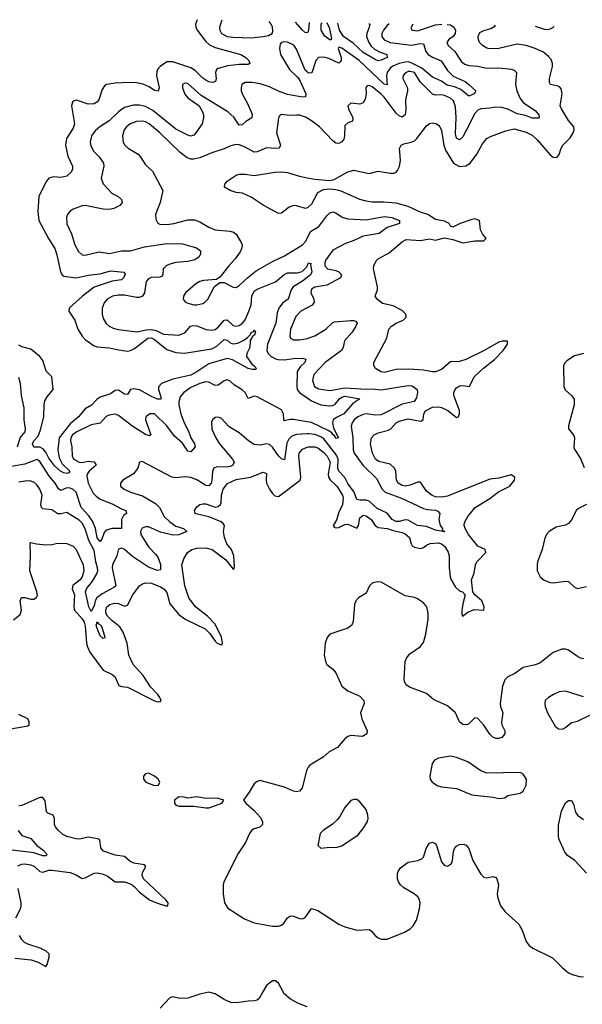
# Model space of a CAD drawing. Header units: inches. Extents: x 1694797 to 1849917, y 907313 to 1017959.
# Tile 811 of 834: x 1828097 to 1831822, y 1009918 to 1016440. Entities that reach past the tile are written whole.
import ezdxf

# ---------------------------------------------------------------- set-up
doc = ezdxf.new("R2010")
doc.units = ezdxf.units.IN
doc.header["$MEASUREMENT"] = 0
for name, color, linetype in [('B8020', 7, 'Continuous'), ('B8021', 7, 'Continuous'), ('B8031', 7, 'Continuous')]:
    doc.layers.add(name, color=color, linetype=linetype)

msp = doc.modelspace()

# ---------------------------------------------------------------- linework, layer by layer
at = {"layer": 'B8020', "color": 5, "elevation": 620}
for points in [[(1829706.9, 1010000), (1829683.1, 1009956.9), (1829670, 1009945.1), (1829650, 1009940.5), (1829610, 1009939.7), (1829532.7, 1009927.3), (1829494, 1009930), (1829451.5, 1009950), (1829390, 1009988.5), (1829350, 1009998), (1829290, 1009985.1), (1829210, 1009958.2), (1829157.2, 1009957.2), (1829110, 1009966.6), (1829090, 1009961.2), (1829027.1, 1009892.9)], [(1830000, 1009900.5), (1829943.3, 1009923.3), (1829890, 1009953.3), (1829846.6, 1009990), (1829841.3, 1010000)]]:
    msp.add_lwpolyline(points, dxfattribs=at)
at = {"layer": 'B8021', "color": 5}
for points, elevation in [([(1829272.5, 1016440.4), (1829260.2, 1016410), (1829262.2, 1016390), (1829272.8, 1016370), (1829330, 1016296), (1829354.3, 1016274.3), (1829390, 1016255.7), (1829561.6, 1016210), (1829593.7, 1016190), (1829614, 1016170), (1829620.5, 1016150), (1829610, 1016143), (1829550, 1016143), (1829474.7, 1016134.7), (1829410, 1016117.6), (1829399.5, 1016110), (1829392.6, 1016090), (1829396.9, 1016050), (1829393.7, 1016030), (1829375.5, 1016024.5), (1829350, 1016029.2), (1829330, 1016038.9), (1829310, 1016053.2), (1829261.9, 1016101.9), (1829230, 1016120.7), (1829110, 1016160.8), (1829070, 1016160.3), (1829026.7, 1016130), (1829010.3, 1016110), (1829004.6, 1016095.4), (1829001.8, 1016070), (1829019.6, 1015990), (1829013.5, 1015966.5), (1828990, 1015972.3), (1828954.9, 1015994.9), (1828913.4, 1016013.4), (1828870, 1016022.3), (1828815.1, 1016024.9), (1828730, 1016019.8), (1828670.8, 1016010), (1828658.4, 1016001.6), (1828642.3, 1015977.7), (1828620.2, 1015910), (1828607, 1015893), (1828590, 1015882.8), (1828550, 1015880.7), (1828473, 1015907), (1828456.4, 1015903.6), (1828446.3, 1015893.7), (1828439.5, 1015870), (1828458.6, 1015750), (1828450, 1015722.9), (1828407, 1015653), (1828400.6, 1015610), (1828416.1, 1015536.1), (1828447.2, 1015470), (1828445.7, 1015450), (1828437, 1015430), (1828410, 1015403.5), (1828370, 1015395.1), (1828320.5, 1015399.5), (1828290, 1015389.6), (1828270, 1015364.5), (1828222.9, 1015270), (1828216.6, 1015170), (1828223.8, 1015110), (1828286.9, 1014990), (1828330, 1014923.7), (1828342.7, 1014882.7), (1828366.1, 1014770), (1828377.8, 1014750), (1828390, 1014742.2), (1828471, 1014731), (1828550, 1014748.7), (1828630, 1014757.2), (1828697, 1014777), (1828787, 1014767), (1828794.1, 1014754.1), (1828784.7, 1014730), (1828770, 1014717), (1828710, 1014708), (1828590, 1014668.4), (1828513.1, 1014610), (1828423.7, 1014530), (1828421.5, 1014510), (1828461.8, 1014450), (1828480.8, 1014390), (1828510, 1014343.2), (1828530, 1014321.6), (1828590, 1014280.7), (1828610, 1014273.8), (1828690, 1014266.9), (1828752.6, 1014252.6), (1828810, 1014245.7), (1828830, 1014249), (1828857.6, 1014262.4), (1828945.4, 1014330), (1828970, 1014333.8), (1828990, 1014322.4), (1829070, 1014255.3), (1829130, 1014236.2), (1829188.9, 1014231.1), (1829370, 1014261.2), (1829402, 1014278), (1829450, 1014322), (1829470, 1014317.7), (1829490, 1014300.6), (1829510, 1014293.6), (1829541.4, 1014298.6), (1829581.6, 1014318.4), (1829604.3, 1014335.7), (1829624.2, 1014355.8), (1829630, 1014368.5), (1829644.2, 1014375.8), (1829650, 1014385.5), (1829657.8, 1014370), (1829650.9, 1014350), (1829638.5, 1014341.5), (1829623.9, 1014316.1), (1829621.1, 1014270), (1829601.8, 1014230), (1829599.1, 1014210), (1829636.4, 1014156.4), (1829648, 1014150), (1829664.9, 1014130), (1829657.4, 1014122.6), (1829637.6, 1014122.4), (1829610, 1014129.7), (1829506.5, 1014186.5), (1829470, 1014195.6), (1829350, 1014160.9), (1829270, 1014107.3), (1829230, 1014086.4), (1829110, 1014060.2), (1829035.9, 1014030), (1829017.6, 1014010), (1829016.8, 1014003.2), (1829016.2, 1013990), (1829030.2, 1013949.8), (1829033, 1013930), (1829030, 1013926.2), (1829010, 1013927.6), (1828970, 1013944.8), (1828890, 1013987.9), (1828850, 1013995.6), (1828829.4, 1013990), (1828810, 1013957.6), (1828790, 1013959.8), (1828750, 1013986.1), (1828730, 1013985.2), (1828697.6, 1013962.4), (1828630, 1013939.9), (1828610, 1013926.9), (1828572.5, 1013887.5), (1828530, 1013861.9), (1828486.9, 1013810), (1828430, 1013764.2), (1828358.3, 1013670), (1828349.5, 1013590), (1828358.2, 1013538.2), (1828377.5, 1013497.5), (1828428.9, 1013450), (1828421.7, 1013438.3), (1828410, 1013434.5), (1828390, 1013438.4), (1828366.9, 1013450), (1828330, 1013482.9), (1828290, 1013535.7), (1828272.2, 1013572.2), (1828255, 1013595), (1828230, 1013608.4), (1828189.5, 1013609.5), (1828180.7, 1013630), (1828191.4, 1013650), (1828218.1, 1013681.9), (1828235.6, 1013724.4), (1828256.2, 1013810), (1828257.9, 1013890), (1828264.3, 1013915.7), (1828278.4, 1013941.6), (1828319.3, 1013990), (1828310, 1014074), (1828272.2, 1014112.2), (1828250, 1014183), (1828230, 1014208.8), (1828170, 1014256.8), (1828110, 1014272.8), (1828090, 1014285.4)], 520), ([(1829434.5, 1016436.7), (1829420.6, 1016390), (1829422, 1016370), (1829433.8, 1016350), (1829470, 1016330.1), (1829510, 1016324.1), (1829630, 1016320.6), (1829710, 1016328.8), (1829744.5, 1016335.5), (1829769.8, 1016350.2), (1829773.3, 1016366.7), (1829769.8, 1016390), (1829762.5, 1016410), (1829748.8, 1016428.9)], 540), ([(1830000, 1016355.2), (1829990, 1016352.9), (1829970, 1016371.4), (1829923.7, 1016423.7), (1829923.5, 1016424.5)], 520), ([(1830000, 1016094.8), (1829986.9, 1016106.9), (1829930, 1016246), (1829912.1, 1016272.1), (1829870, 1016292), (1829846.1, 1016293.9), (1829831.3, 1016290), (1829822.2, 1016277.8), (1829816.9, 1016250), (1829824.4, 1016210), (1829882.2, 1016110), (1829937.5, 1016057.5), (1829953.8, 1016033.9), (1829991.6, 1015950), (1829990.2, 1015929.8), (1829970, 1015927), (1829870, 1015945.4), (1829810, 1015966.6), (1829750, 1015996.2), (1829690, 1016015), (1829635.7, 1016024.3), (1829590, 1016024.2), (1829567.6, 1016010), (1829562.5, 1015990), (1829563.6, 1015970), (1829569.3, 1015949.3), (1829603.8, 1015890), (1829630.1, 1015830), (1829636.1, 1015810), (1829634.4, 1015790), (1829593.8, 1015766.2), (1829570, 1015744.7), (1829550, 1015742.7), (1829514.5, 1015794.5), (1829474.8, 1015830), (1829298.1, 1015938.1), (1829210, 1016017.4), (1829190, 1016019.7), (1829175.8, 1016010), (1829174, 1015990), (1829190, 1015947.2), (1829210, 1015921.8), (1829284.4, 1015870), (1829307, 1015830), (1829312.8, 1015810), (1829314, 1015790), (1829305.7, 1015750), (1829262.8, 1015690), (1829250, 1015676.4), (1829230, 1015668.9), (1829210, 1015674.6), (1829130, 1015715), (1828977.8, 1015837.8), (1828930, 1015865), (1828890, 1015873.5), (1828850, 1015873.7), (1828790, 1015859.5), (1828750, 1015830.6), (1828690, 1015771.2), (1828626.5, 1015730), (1828595.6, 1015704.4), (1828572, 1015670), (1828564.1, 1015630), (1828567, 1015607), (1828586.4, 1015570), (1828625.8, 1015530), (1828651.5, 1015490), (1828654, 1015470), (1828636.5, 1015390), (1828650, 1015352.2), (1828708.4, 1015288.4), (1828748.2, 1015268.2), (1828770.2, 1015250.2), (1828775.3, 1015230), (1828760.4, 1015210), (1828719.3, 1015190), (1828690, 1015183.4), (1828650, 1015185.2), (1828530.4, 1015209.7), (1828510, 1015206.3), (1828450, 1015184.7), (1828430, 1015172.6), (1828413.2, 1015150), (1828407.2, 1015132.8), (1828408, 1015088.1), (1828440.8, 1015020.8), (1828461.7, 1014950), (1828485.4, 1014905.4), (1828510, 1014883.2), (1828530, 1014881), (1828623.4, 1014903.4), (1828691.2, 1014891.2), (1828770, 1014909.5), (1828830.1, 1014910.2), (1828923.3, 1014936.7), (1829070, 1014958.2), (1829175.4, 1014955.4), (1829267.3, 1014930), (1829293.7, 1014910), (1829294.6, 1014890), (1829284.6, 1014870), (1829255.8, 1014850), (1829210, 1014838.5), (1829130, 1014832), (1829090, 1014821.1), (1829065.8, 1014810), (1829047.7, 1014790), (1829044, 1014750), (1829037.6, 1014742.4), (1829024.5, 1014735.6), (1828968.1, 1014731.9), (1828950, 1014724.7), (1828933.8, 1014706.2), (1828924.2, 1014630), (1828910, 1014608.3), (1828890, 1014599.8), (1828870, 1014599.4), (1828790, 1014614.9), (1828750, 1014616.1), (1828710.9, 1014609.1), (1828675.3, 1014590), (1828656.1, 1014563.9), (1828642.8, 1014530), (1828642, 1014490), (1828650, 1014460.7), (1828668.5, 1014428.5), (1828690.2, 1014410.2), (1828716.5, 1014396.5), (1828748.5, 1014388.5), (1828872.4, 1014372.4), (1828933.2, 1014386.8), (1828970, 1014389), (1829000.5, 1014380.5), (1829050, 1014357.4), (1829150, 1014351.3), (1829190, 1014365.5), (1829227.6, 1014410), (1829244.8, 1014415.2), (1829270, 1014412), (1829331.9, 1014388.1), (1829370, 1014383.8), (1829390, 1014388.4), (1829410, 1014404.5), (1829450, 1014450.2), (1829470, 1014452.1), (1829510, 1014415.5), (1829530, 1014410.2), (1829550, 1014414.7), (1829570, 1014427.6), (1829590, 1014453), (1829610, 1014498.2), (1829628.5, 1014550), (1829634.1, 1014610), (1829650, 1014641.5), (1829670, 1014655.6), (1829790, 1014703.9), (1829848.1, 1014751.9), (1829870, 1014763.1), (1829935.9, 1014764.1), (1829967.1, 1014772.9), (1829997.5, 1014802.5), (1830000, 1014808.2)], 540), ([(1830000, 1015788.3), (1829990, 1015794), (1829950, 1015807.2), (1829931.2, 1015808.8), (1829886, 1015806), (1829830, 1015811.6), (1829816.3, 1015803.7), (1829810.4, 1015789.6), (1829798.3, 1015690), (1829823.6, 1015610), (1829814.4, 1015590), (1829793.9, 1015586.1), (1829730, 1015591.1), (1829670, 1015565), (1829650, 1015562.8), (1829590, 1015595.4), (1829550, 1015610.4), (1829527.1, 1015613), (1829494.4, 1015605.6), (1829450, 1015584.6), (1829370, 1015558.9), (1829290, 1015524.8), (1829250, 1015515.4), (1829230, 1015516.8), (1829205.8, 1015525.8), (1829159.9, 1015559.9), (1829024.3, 1015690), (1828954.5, 1015750), (1828930, 1015763.2), (1828910, 1015767.7), (1828870, 1015766.5), (1828828.3, 1015750), (1828804.1, 1015730), (1828788.6, 1015710), (1828777.2, 1015670), (1828781.5, 1015630), (1828793.4, 1015610), (1828815.8, 1015590), (1828880.3, 1015550), (1828895.2, 1015535.2), (1828930, 1015478), (1828977.1, 1015437.1), (1829043.7, 1015310), (1829027.6, 1015230), (1828996.4, 1015150), (1828998, 1015118), (1829012.1, 1015092.1), (1829025.5, 1015085.5), (1829070, 1015083.5), (1829117.2, 1015090), (1829210, 1015115), (1829253.7, 1015113.7), (1829290, 1015102.2), (1829350, 1015065.4), (1829390, 1015048.6), (1829490, 1015039.3), (1829513.3, 1015033.3), (1829530, 1015018.7), (1829564.3, 1014964.3), (1829569.3, 1014950), (1829568.5, 1014930), (1829557.5, 1014902.5), (1829524.2, 1014855.9), (1829481.1, 1014810), (1829423.8, 1014736.2), (1829399.9, 1014720.1), (1829313.6, 1014713.6), (1829290, 1014707.1), (1829262, 1014690), (1829195.6, 1014630), (1829181.1, 1014610), (1829178.7, 1014590), (1829191.4, 1014571.4), (1829210, 1014562), (1829250, 1014552.3), (1829270, 1014552.4), (1829310, 1014561.5), (1829323.6, 1014570), (1829341.7, 1014590), (1829387.2, 1014672.8), (1829421.2, 1014698.8), (1829450, 1014698.8), (1829510, 1014668.2), (1829530, 1014666.7), (1829550, 1014678.7), (1829606.3, 1014733.7), (1829662.8, 1014777.2), (1829770, 1014839), (1829850, 1014875.8), (1829970, 1014948.6), (1829990, 1014971.4), (1830000, 1014991.9)], 560), ([(1830000, 1015193.3), (1829990, 1015189), (1829930, 1015208.1), (1829910, 1015209.1), (1829881.8, 1015198.2), (1829830, 1015159.3), (1829810, 1015157.6), (1829710, 1015212), (1829630, 1015263.7), (1829571.7, 1015291.7), (1829530, 1015296.5), (1829490, 1015308.9), (1829453.4, 1015330), (1829453.7, 1015333.7), (1829455.5, 1015350), (1829470.7, 1015370), (1829530, 1015409.6), (1829550, 1015417.4), (1829590, 1015417.7), (1829650, 1015408.6), (1829789.4, 1015430.6), (1829830, 1015432.1), (1829870, 1015427.4), (1829950, 1015403.2), (1830000, 1015393.5)], 580), ([(1830000, 1014731.9), (1829970, 1014708.2), (1829908.3, 1014671.7), (1829894.2, 1014650), (1829873.4, 1014590), (1829837.1, 1014562.9), (1829812.6, 1014530), (1829802.5, 1014497.5), (1829793.3, 1014430), (1829738, 1014290), (1829732.5, 1014250), (1829741.5, 1014230), (1829762, 1014210), (1829790, 1014194.2), (1829809.2, 1014189.2), (1829850, 1014187.9), (1829910, 1014196.8), (1829970, 1014199.2), (1829992.2, 1014192.2), (1829984.4, 1014170), (1829956.7, 1014143.3), (1829934, 1014110), (1829931.2, 1014010), (1829934.3, 1013990), (1829949.6, 1013970), (1830000, 1013936.5)], 540), ([(1830000, 1014532.4), (1829958.4, 1014510), (1829925.4, 1014474.6), (1829889.6, 1014390), (1829884.9, 1014344.9), (1829890.2, 1014330.2), (1829910, 1014320.6), (1829950, 1014320.1), (1829990, 1014326.4), (1830000, 1014329.6)], 560), ([(1830000, 1013776.4), (1829910, 1013791.5), (1829888.5, 1013791.5), (1829850, 1013783.1), (1829845.3, 1013790), (1829843.7, 1013830), (1829830, 1013855.3), (1829670, 1013942.7), (1829650, 1013946.5), (1829610, 1013931.5), (1829589.1, 1013970), (1829570, 1013989.1), (1829519.9, 1014019.9), (1829490, 1014046.8), (1829470, 1014055.6), (1829450, 1014048.5), (1829410, 1014020.3), (1829390, 1014016.8), (1829350, 1014038.4), (1829330, 1014040.6), (1829290, 1014031.2), (1829230, 1014003.2), (1829184.7, 1013970), (1829158.8, 1013941.2), (1829150.2, 1013910), (1829150.9, 1013890), (1829163.4, 1013830), (1829184.8, 1013770), (1829214.9, 1013714.9), (1829229.6, 1013669.6), (1829254.3, 1013630), (1829258.6, 1013610), (1829230, 1013578.7), (1829210, 1013581.4), (1829174.5, 1013634.5), (1829121.8, 1013681.8), (1829070, 1013751), (1828990, 1013828.7), (1828958.8, 1013830), (1828931.8, 1013810), (1828930.3, 1013790), (1828964, 1013696), (1828964.9, 1013690), (1828955.8, 1013684.2), (1828930, 1013693.2), (1828845.3, 1013745.3), (1828750, 1013818.7), (1828730, 1013826.4), (1828690, 1013821.2), (1828670, 1013810.8), (1828630, 1013767.8), (1828570, 1013756.8), (1828475.6, 1013710), (1828446.4, 1013690), (1828435, 1013670), (1828434, 1013650), (1828443, 1013610), (1828445, 1013550), (1828455.9, 1013530), (1828490, 1013508.3), (1828510, 1013507), (1828550, 1013515.4), (1828590, 1013511), (1828602.8, 1013490), (1828556.4, 1013450), (1828543.4, 1013430), (1828542, 1013418), (1828550.1, 1013370), (1828583.3, 1013303.3), (1828603, 1013283.1), (1828630, 1013265.2), (1828710, 1013234.2), (1828770, 1013201), (1828800.4, 1013190), (1828804.4, 1013170), (1828783.2, 1013156.8), (1828770.8, 1013130), (1828771.1, 1013068.9), (1828710, 1013069.9), (1828670, 1013059.1), (1828656.7, 1013043.3), (1828640.9, 1012999.1), (1828630, 1012984.8), (1828610, 1013007.1), (1828599.2, 1013070), (1828577.8, 1013117.8), (1828554.2, 1013154.2), (1828504.7, 1013210), (1828470.5, 1013310.5), (1828450, 1013328.7), (1828430, 1013336.4), (1828410, 1013338.4), (1828370, 1013322.5), (1828352.7, 1013332.7), (1828331.2, 1013370), (1828293.4, 1013413.4), (1828230, 1013513.3), (1828220.4, 1013520.4), (1828210, 1013526.9), (1828130, 1013496), (1828030, 1013478.9)], 540), ([(1828082.5, 1013610), (1828100.2, 1013670), (1828132.7, 1013710), (1828136.1, 1013730), (1828127.1, 1013790), (1828127.4, 1013870), (1828108.1, 1013950), (1828101.5, 1014030), (1828090.7, 1014070)], 540), ([(1830000, 1013696.4), (1829930, 1013693.4), (1829898.5, 1013681.5), (1829878.3, 1013661.7), (1829865.5, 1013634.5), (1829850, 1013524.5), (1829830, 1013531.7), (1829810, 1013551.4), (1829770, 1013608.2), (1829750, 1013625.3), (1829730, 1013630.9), (1829690, 1013622.3), (1829650, 1013625.7), (1829611.3, 1013650), (1829550, 1013703.9), (1829483, 1013743), (1829430, 1013800.7), (1829410, 1013807), (1829390, 1013804.5), (1829373.4, 1013790), (1829366.3, 1013773.7), (1829370, 1013727.3), (1829395.6, 1013670), (1829419.6, 1013630), (1829506.5, 1013530), (1829516.1, 1013510), (1829508.9, 1013490), (1829490, 1013480.6), (1829464.6, 1013475.4), (1829402.5, 1013477.4), (1829382, 1013470), (1829372.9, 1013447.1), (1829370, 1013387.3), (1829364, 1013370), (1829350, 1013351.8), (1829330, 1013355.4), (1829270, 1013391.9), (1829230, 1013408.6), (1829190, 1013411.5), (1829130, 1013405.3), (1829104.5, 1013410), (1828907.3, 1013512.7), (1828890, 1013508.7), (1828878.9, 1013470), (1828850, 1013431.1), (1828779.5, 1013390), (1828764.4, 1013370), (1828764.4, 1013350), (1828788, 1013330), (1828830, 1013310.2), (1828910, 1013285.8), (1828995.2, 1013235.2), (1829022.8, 1013210), (1829052.8, 1013150), (1829090, 1013115), (1829130, 1013086.1), (1829182, 1013070), (1829203, 1013050), (1829150.9, 1013029.1), (1829110, 1013026.3), (1829030, 1013046.4), (1828950, 1013081.1), (1828930, 1013080.9), (1828908.1, 1013071.9), (1828896.5, 1013050), (1828899.4, 1013030), (1828949.4, 1012949.4), (1828998.2, 1012898.2), (1829014.6, 1012874.6), (1829028.7, 1012831.3), (1829030, 1012796), (1829010, 1012791.5), (1828950, 1012814.7), (1828844.3, 1012884.3), (1828790, 1012929.9), (1828770, 1012938.6), (1828750, 1012933.7), (1828739.1, 1012890), (1828711.5, 1012830), (1828709.2, 1012810), (1828732.9, 1012690), (1828721.2, 1012678.8), (1828641.8, 1012638.2), (1828608.6, 1012611.4), (1828597.6, 1012590), (1828590, 1012556.9), (1828570, 1012520.4), (1828555.2, 1012550), (1828531.7, 1012650), (1828538.1, 1012670), (1828577.9, 1012722.1), (1828607.1, 1012770), (1828614.1, 1012790), (1828612.7, 1012810), (1828600.7, 1012850), (1828590, 1012923.5), (1828555.3, 1012990), (1828530, 1013067.4), (1828510, 1013105), (1828490, 1013124.4), (1828410, 1013176.5), (1828370, 1013166.5), (1828350, 1013166.8), (1828310, 1013194.4), (1828250, 1013201.1), (1828241.1, 1013210), (1828237.6, 1013230), (1828244.8, 1013290), (1828229.7, 1013330), (1828210, 1013358.7), (1828190, 1013377.7), (1828164.8, 1013384.8), (1828130, 1013384.1), (1828090, 1013376.4)], 560), ([(1828055.5, 1012464.5), (1828098.9, 1012501.1), (1828108.7, 1012530), (1828099.3, 1012590), (1828108.2, 1012611.8), (1828130, 1012614), (1828170, 1012602.9), (1828190, 1012602), (1828208.1, 1012611.9), (1828214, 1012626), (1828210.3, 1012650), (1828164, 1012790), (1828168, 1012890), (1828165.8, 1012974.2), (1828170, 1012977.2), (1828207.6, 1012967.6), (1828270, 1012960.7), (1828310, 1012963.6), (1828350, 1012973.6), (1828410, 1012971.1), (1828450, 1012952.6), (1828469.8, 1012929.8), (1828516.5, 1012830), (1828521, 1012790), (1828510.4, 1012750), (1828496.8, 1012730), (1828448.2, 1012691.8), (1828445.2, 1012670), (1828458.7, 1012630), (1828455.4, 1012550), (1828460.4, 1012530), (1828510, 1012472.3), (1828522.6, 1012450), (1828530, 1012424), (1828539.4, 1012310), (1828545.1, 1012285.1), (1828562.1, 1012250), (1828650, 1012132.5), (1828710, 1012103.7), (1828725.8, 1012090), (1828753.3, 1012030), (1828770, 1012022.3), (1828810, 1012018.6), (1828990, 1011928.2), (1829010, 1011921.8), (1829030, 1011923.7), (1829032.9, 1011930), (1829025.3, 1011950), (1829011.1, 1011970), (1828961.9, 1012021.9), (1828915.2, 1012095.2), (1828849, 1012170), (1828819.8, 1012230), (1828808, 1012310), (1828782.6, 1012382.6), (1828758.8, 1012418.8), (1828710, 1012457.3), (1828677.6, 1012490), (1828666.3, 1012510), (1828666.7, 1012530), (1828674.4, 1012550), (1828692.9, 1012567.1), (1828724.9, 1012575.1), (1828750, 1012572.5), (1828790, 1012555.5), (1828810, 1012563.1), (1828846.7, 1012630), (1828890.8, 1012689.2), (1828910, 1012703.5), (1828930, 1012709.8), (1828970, 1012707), (1829030, 1012683.7), (1829052.2, 1012670), (1829070, 1012646), (1829090.7, 1012570), (1829150, 1012501.2), (1829193.5, 1012470), (1829324.8, 1012404.8), (1829355, 1012375), (1829390, 1012323.9), (1829404.7, 1012310), (1829430, 1012298.4), (1829436.9, 1012303.1), (1829439.5, 1012310), (1829432.4, 1012350), (1829390, 1012436.5), (1829341.3, 1012490), (1829260.7, 1012550), (1829217.2, 1012610), (1829189.4, 1012690), (1829170.4, 1012830), (1829183.8, 1012870), (1829207, 1012910), (1829236.4, 1012930), (1829270, 1012939.9), (1829330, 1012941.3), (1829370.6, 1012930.6), (1829461.7, 1012861.7), (1829510, 1012799.6), (1829516.5, 1012803.5), (1829519.5, 1012820.5), (1829515.5, 1012890), (1829498.9, 1012930), (1829469.2, 1012969.2), (1829452.2, 1013010), (1829446.4, 1013050), (1829453.2, 1013090), (1829443.9, 1013103.9), (1829430, 1013113.8), (1829350, 1013148.3), (1829266.3, 1013166.3), (1829259.3, 1013170), (1829253.7, 1013190), (1829270, 1013214.3), (1829290, 1013228.4), (1829310, 1013234.2), (1829330, 1013232.8), (1829390, 1013211.3), (1829410, 1013214.8), (1829425.8, 1013230), (1829430, 1013240.7), (1829432.1, 1013290), (1829444.1, 1013330), (1829472.9, 1013367.1), (1829530, 1013394.9), (1829626, 1013410), (1829710, 1013443.6), (1829730, 1013434), (1829727.7, 1013392.3), (1829731.2, 1013370), (1829749.9, 1013330), (1829770, 1013301.6), (1829786.8, 1013286.8), (1829810, 1013282.9), (1829955, 1013390), (1829959.1, 1013410), (1829945.3, 1013550), (1829948.1, 1013570), (1829970, 1013596.5), (1830000, 1013608.1)], 580), ([(1828037.7, 1011742.3), (1828150, 1011762.8), (1828159.6, 1011770), (1828159.7, 1011790), (1828150, 1011810.2), (1828090, 1011837.7)], 580), ([(1830000, 1011476.1), (1829994.9, 1011465.1), (1829968, 1011352), (1829950, 1011329.7), (1829930, 1011326), (1829910, 1011329.8), (1829850, 1011356.9), (1829690, 1011401.2), (1829670, 1011394), (1829650, 1011379), (1829617.3, 1011322.7), (1829578.8, 1011270), (1829593.4, 1011250), (1829650, 1011202.6), (1829690, 1011158.7), (1829704, 1011130), (1829704.9, 1011110), (1829687.8, 1011092.2), (1829650, 1011080.4), (1829632.7, 1011070), (1829617.6, 1011050), (1829592, 1010990), (1829543.7, 1010916.3), (1829449, 1010730), (1829444.4, 1010710), (1829443.9, 1010650), (1829452.9, 1010590), (1829475.3, 1010555.3), (1829584.9, 1010484.9), (1829650, 1010457.2), (1829770, 1010436), (1829810, 1010436.4), (1829830, 1010443), (1829845.3, 1010454.7), (1829870, 1010490.6), (1829890, 1010504.9), (1829910, 1010503), (1829950, 1010485.5), (1829970, 1010484.9), (1829987.3, 1010492.7), (1830000, 1010510.6)], 620), ([(1828085.4, 1010834.5), (1828110, 1010845.8), (1828131, 1010849), (1828170, 1010843), (1828195.3, 1010830), (1828230, 1010798.7), (1828250, 1010792.8), (1828290, 1010806.5), (1828310, 1010807), (1828430.3, 1010790.3), (1828470, 1010775), (1828510, 1010751.4), (1828530, 1010755.6), (1828590, 1010786.3), (1828610, 1010788.4), (1828643.3, 1010783.3), (1828676.4, 1010770), (1828730, 1010729.8), (1828790, 1010728.4), (1828834, 1010714), (1828857.2, 1010697.2), (1828890, 1010660.2), (1828956.9, 1010610), (1829002, 1010590), (1829064, 1010570), (1829078, 1010570), (1829079.3, 1010590), (1829064.4, 1010610), (1828915.6, 1010750), (1828906.9, 1010773.1), (1828909.4, 1010790.6), (1828931.3, 1010830), (1828922.4, 1010842.4), (1828853.5, 1010853.5), (1828826.3, 1010866.3), (1828790, 1010896.9), (1828730, 1010905.5), (1828652.6, 1010932.6), (1828634.8, 1010954.8), (1828626.9, 1011006.9), (1828614.5, 1011014.5), (1828550, 1011025.2), (1828493.1, 1011013.1), (1828470, 1011013.7), (1828409.5, 1011029.5), (1828383.1, 1011043.1), (1828350.8, 1011070.8), (1828333.6, 1011093.6), (1828327, 1011110), (1828326.4, 1011150), (1828319.5, 1011170), (1828284.1, 1011184.1), (1828273.3, 1011193.3), (1828265.2, 1011265.2), (1828250, 1011287.2), (1828230, 1011288), (1828110, 1011234.2), (1828090, 1011232)], 580), ([(1828086.8, 1011070), (1828110, 1011036.9), (1828170, 1011016.9), (1828210.6, 1010970.6), (1828250, 1010942.4), (1828279.5, 1010910), (1828270, 1010901.3), (1828250, 1010901.4), (1828190, 1010921.8), (1828030, 1010941.8)], 560), ([(1828070.8, 1010490), (1828101.6, 1010550), (1828107.3, 1010570), (1828106.5, 1010590), (1828086.1, 1010686.1)], 580), ([(1828063.7, 1010223.7), (1828173, 1010213), (1828218, 1010198), (1828270, 1010167.6), (1828278, 1010182), (1828292.3, 1010230), (1828292.5, 1010252.5), (1828272.2, 1010270), (1828233.1, 1010290), (1828150, 1010315.9), (1828127.6, 1010327.6), (1828110, 1010347.1), (1828094.8, 1010374.8)], 580), ([(1829841.3, 1010000), (1829810, 1010059), (1829790, 1010073.2), (1829770, 1010072.7), (1829730, 1010042), (1829706.9, 1010000)], 620)]:
    msp.add_lwpolyline(points, dxfattribs=dict(at, elevation=elevation))
for points, elevation in [([(1828650, 1012340.5), (1828630, 1012358.7), (1828610, 1012406.6), (1828603.2, 1012430), (1828609.1, 1012450.9), (1828618.8, 1012438.8), (1828634, 1012430), (1828643.8, 1012410), (1828661.3, 1012350), (1828657.5, 1012342.5)], 560), ([(1828950, 1011449), (1828930, 1011444), (1828916, 1011430), (1828917.3, 1011410), (1828931.3, 1011390), (1828982, 1011370), (1829010, 1011367.3), (1829015.3, 1011370), (1829024, 1011390), (1829014, 1011410), (1828990, 1011429)], 620), ([(1829150, 1011292), (1829122.8, 1011270), (1829122.8, 1011250), (1829130, 1011238), (1829150, 1011231), (1829249.1, 1011230.9), (1829330, 1011218.8), (1829350, 1011218.8), (1829370, 1011227.3), (1829435.3, 1011250), (1829448, 1011270), (1829404.7, 1011284.7), (1829330, 1011280.9), (1829270, 1011291.5), (1829210, 1011282.7), (1829186, 1011290)], 620)]:
    msp.add_lwpolyline(points, close=True, dxfattribs=dict(at, elevation=elevation))
at = {"layer": 'B8031', "color": 5}
for points, elevation in [([(1830013.8, 1016422.2), (1830010.1, 1016369.9), (1830003.9, 1016356.1), (1830000, 1016355.2)], 520), ([(1830542.3, 1016413.1), (1830530, 1016402.4), (1830505, 1016370), (1830495.1, 1016350), (1830493.7, 1016330), (1830510, 1016306.9), (1830550.5, 1016290), (1830689.1, 1016270.9), (1830750, 1016283.6), (1830770, 1016280.8), (1830785.1, 1016230), (1830800.8, 1016210), (1830830, 1016192.2), (1830887.6, 1016167.6), (1830930, 1016103.7), (1830966.6, 1016066.6), (1831046, 1016030), (1831071.5, 1016011.5), (1831117, 1015970), (1831105.3, 1015950), (1831070, 1015933.8), (1831017.5, 1015977.5), (1830974.9, 1015994.9), (1830927.4, 1016007.4), (1830890, 1016032.8), (1830830, 1016059), (1830759.1, 1016119.1), (1830690, 1016154.7), (1830670, 1016160.2), (1830650, 1016160), (1830608.6, 1016150), (1830567.8, 1016132.2), (1830550, 1016118.2), (1830530.1, 1016090), (1830526.2, 1016070), (1830530.1, 1016009.9), (1830510, 1016013), (1830343.8, 1016170), (1830230, 1016251.4), (1830210, 1016258.4), (1830204.9, 1016250), (1830226.4, 1016190), (1830226, 1016170), (1830219.7, 1016160.3), (1830210, 1016152.8), (1830143.2, 1016183.2), (1830110, 1016193.1), (1830075.8, 1016190), (1830058, 1016170), (1830031.8, 1016088.2), (1830010, 1016085.4), (1830000, 1016094.8)], 540), ([(1830927.6, 1016409.5), (1830950, 1016406.3), (1830970.5, 1016390.5), (1830982, 1016370), (1830980.9, 1016350), (1830966, 1016330), (1830939, 1016310), (1830925.3, 1016290), (1830934.9, 1016270), (1830977.1, 1016230), (1831022.2, 1016162.2), (1831044.7, 1016144.7), (1831070, 1016137.3), (1831130, 1016133.3), (1831190, 1016118.4), (1831270, 1016120.5), (1831350, 1016113.4), (1831370, 1016105.7), (1831385.7, 1016090), (1831379.7, 1016010), (1831389.3, 1015970), (1831410, 1015918.3), (1831433.2, 1015890), (1831510, 1015837.8), (1831533.4, 1015810), (1831535.8, 1015790), (1831532.5, 1015787.5), (1831490, 1015787.3), (1831445.8, 1015805.8), (1831390, 1015816.4), (1831330, 1015846.6), (1831290, 1015858), (1831250, 1015861.1), (1831210, 1015853.4), (1831150, 1015850.6), (1831130, 1015840.3), (1831110, 1015819.8), (1831054, 1015706), (1831030, 1015665.4), (1831010, 1015643.5), (1830990, 1015655.1), (1830983.2, 1015683.2), (1830986, 1015790), (1830982.7, 1015862.7), (1830970, 1015903.8), (1830950, 1015921.5), (1830910, 1015938.7), (1830890, 1015943.7), (1830850, 1015940.6), (1830830, 1015947.1), (1830747.8, 1016027.8), (1830710.4, 1016090), (1830681.9, 1016098.1), (1830670, 1016097.4), (1830650, 1016086.8), (1830636.6, 1016070), (1830633.7, 1016050), (1830664, 1015990), (1830663.9, 1015970), (1830651.3, 1015910), (1830654.1, 1015845.9), (1830650, 1015809.7), (1830630, 1015794.5), (1830610, 1015803.1), (1830590, 1015822.3), (1830510, 1015927.9), (1830490, 1015947.5), (1830430, 1015994.8), (1830410, 1016005.1), (1830398.4, 1016001.6), (1830389.2, 1015990.8), (1830390.2, 1015950), (1830385.3, 1015914.7), (1830370.2, 1015889.8), (1830350, 1015880.4), (1830290, 1015888), (1830270.4, 1015870), (1830274, 1015850), (1830303.1, 1015790), (1830302.5, 1015777.5), (1830295.1, 1015764.9), (1830270, 1015758), (1830250, 1015739.3), (1830248.1, 1015671.9), (1830242.3, 1015650), (1830229.2, 1015630.8), (1830210, 1015619.7), (1830190, 1015622.7), (1830170, 1015637.7), (1830082.5, 1015730), (1830030, 1015771), (1830000, 1015788.3)], 560), ([(1830000, 1015393.5), (1830050, 1015383.7), (1830150, 1015376.1), (1830178.2, 1015381.8), (1830270, 1015432.1), (1830310, 1015443.5), (1830410, 1015422), (1830470, 1015436.9), (1830550, 1015424.4), (1830575.3, 1015424.7), (1830590.2, 1015429.8), (1830599.4, 1015440.6), (1830611.6, 1015468.4), (1830617.4, 1015510), (1830611.8, 1015588.2), (1830623.8, 1015610), (1830641, 1015619), (1830690, 1015628.7), (1830710, 1015638.5), (1830726.4, 1015653.6), (1830790, 1015736.3), (1830810, 1015752.2), (1830830, 1015757.2), (1830853.2, 1015753.2), (1830870, 1015742.6), (1830879.3, 1015730), (1830890, 1015707), (1830905.3, 1015610), (1830917.1, 1015577.1), (1830968.6, 1015490), (1831010, 1015468.5), (1831050, 1015472.2), (1831078.6, 1015490), (1831123.7, 1015550), (1831161.1, 1015618.9), (1831190, 1015652.4), (1831214.2, 1015665.8), (1831316.2, 1015703.8), (1831370, 1015718.2), (1831450, 1015696.4), (1831490, 1015675.4), (1831523.9, 1015643.9), (1831610, 1015545), (1831630, 1015529), (1831653.2, 1015526.8), (1831670, 1015547.6), (1831682.7, 1015590), (1831693.5, 1015610), (1831741.4, 1015658.6), (1831761.6, 1015690), (1831768.5, 1015710), (1831766, 1015730), (1831730, 1015771.7), (1831683.6, 1015850), (1831676.1, 1015870), (1831689.3, 1015950), (1831681.6, 1015981.6), (1831672.8, 1015992.8), (1831659.1, 1015999.1), (1831611, 1016010), (1831604.2, 1016024.2), (1831604.9, 1016050), (1831624.6, 1016130), (1831625.7, 1016150), (1831615.8, 1016175.8), (1831597.6, 1016197.6), (1831564.5, 1016224.5), (1831510.2, 1016250.2), (1831450.1, 1016270.1), (1831390, 1016278.9), (1831270, 1016250.1), (1831210, 1016246.4), (1831190, 1016251.3), (1831160.3, 1016270), (1831142, 1016290), (1831133.7, 1016310), (1831132.2, 1016330), (1831144.2, 1016355.8), (1831170.2, 1016369.8), (1831217.5, 1016382.5), (1831243.2, 1016396.8), (1831247.8, 1016403.9)], 580), ([(1830098.1, 1016420), (1830091.2, 1016410), (1830091.6, 1016370), (1830110, 1016338.2), (1830150, 1016308.4), (1830159, 1016310), (1830163.7, 1016316.3), (1830150, 1016379.7), (1830133.8, 1016419.1)], 540), ([(1830408.7, 1016414.4), (1830414.3, 1016410), (1830411.9, 1016390), (1830394.7, 1016350), (1830393.8, 1016330), (1830408.8, 1016288.8), (1830424.9, 1016264.9), (1830445.4, 1016245.4), (1830484.6, 1016224.6), (1830528.5, 1016210), (1830530.3, 1016190), (1830490, 1016172.2), (1830470, 1016168.9), (1830450, 1016176.5), (1830370, 1016223.4), (1830304.5, 1016284.5), (1830240.9, 1016330), (1830213.5, 1016370), (1830202.9, 1016417.4)], 520), ([(1830699.4, 1016411.6), (1830687.1, 1016387.1), (1830696.3, 1016370), (1830730, 1016366.5), (1830850, 1016405.7), (1830892, 1016409.8)], 560), ([(1831510.4, 1016398.5), (1831570, 1016376.9), (1831590, 1016375.6), (1831610, 1016380.7), (1831630.7, 1016390), (1831634.9, 1016395.9)], 580), ([(1830000, 1013608.1), (1830010, 1013611.9), (1830050, 1013611.3), (1830070, 1013604.1), (1830110, 1013573.5), (1830132.3, 1013550), (1830151.5, 1013510), (1830138.5, 1013430), (1830142.2, 1013410), (1830153.2, 1013393.2), (1830196.5, 1013350), (1830234.7, 1013290), (1830239.6, 1013270), (1830233.4, 1013230), (1830208.2, 1013171.8), (1830194.4, 1013125.6), (1830171.8, 1013090), (1830179.3, 1013079.3), (1830190, 1013074.2), (1830210, 1013077.1), (1830250, 1013095.6), (1830270, 1013099.7), (1830330, 1013071.9), (1830341.1, 1013090), (1830350, 1013139.7), (1830370, 1013157.5), (1830390, 1013153.9), (1830424.8, 1013130), (1830450.9, 1013090.9), (1830470, 1013075.8), (1830530, 1013070.4), (1830570, 1013056.1), (1830630, 1013044.5), (1830650, 1013035), (1830677.5, 1013010), (1830690, 1012967.8), (1830696, 1012956), (1830710, 1012945.4), (1830750, 1012938.1), (1830770, 1012943.9), (1830790, 1012959.3), (1830815.8, 1012970), (1830870, 1012974.9), (1830890, 1012969.4), (1830912.8, 1012950), (1830933.8, 1012913.8), (1830941.3, 1012890), (1830941.6, 1012810), (1830947.2, 1012750), (1830953.4, 1012730), (1830981.8, 1012681.8), (1831010, 1012658), (1831029.6, 1012650), (1831045.6, 1012630), (1831030, 1012571), (1831024.6, 1012530), (1831023.5, 1012503.5), (1831029.3, 1012490), (1831064, 1012516), (1831106.6, 1012533.4), (1831170.4, 1012530), (1831171.5, 1012550), (1831156.9, 1012590), (1831111.4, 1012631.4), (1831097.3, 1012650), (1831089.3, 1012730), (1831106.8, 1012773.2), (1831115.3, 1012830), (1831123.3, 1012850), (1831184.2, 1012910), (1831178.3, 1012930), (1831130, 1012953.1), (1831068.7, 1013030), (1831045.4, 1013070), (1831040.6, 1013090), (1831041.8, 1013110), (1831063.2, 1013150), (1831111.8, 1013210), (1831210.4, 1013269.6), (1831266.5, 1013313.5), (1831342.6, 1013350), (1831372.1, 1013390), (1831374.9, 1013410), (1831350, 1013426), (1831270, 1013402.7), (1831210, 1013395.8), (1830930, 1013284.4), (1830890, 1013277.2), (1830850, 1013279.8), (1830827.9, 1013287.9), (1830790, 1013317.4), (1830750, 1013376), (1830730, 1013376.6), (1830682.5, 1013357.5), (1830650, 1013350.6), (1830630, 1013353.8), (1830601.8, 1013370), (1830591.6, 1013390), (1830588.3, 1013450), (1830579.4, 1013470), (1830550, 1013496.6), (1830473.8, 1013513.8), (1830452.1, 1013530), (1830433.7, 1013570), (1830420.2, 1013630), (1830426.5, 1013670), (1830443.1, 1013690), (1830470, 1013702.9), (1830539.2, 1013720.8), (1830553.7, 1013730), (1830590, 1013769.8), (1830610, 1013781), (1830670, 1013795.4), (1830750, 1013780.3), (1830757.7, 1013782.3), (1830767.9, 1013792.1), (1830772.3, 1013830), (1830784.6, 1013850), (1830830, 1013873.5), (1830870, 1013876.1), (1830890, 1013870.4), (1830930.7, 1013850.7), (1830990, 1013804.4), (1831002, 1013810), (1831009.1, 1013830), (1831008.2, 1013851.8), (1830970.8, 1013950), (1830972.4, 1013970), (1830980.6, 1013990), (1830990, 1014002.4), (1831010, 1014015), (1831030, 1014017.4), (1831074.4, 1014010), (1831106.1, 1014073.9), (1831167.4, 1014132.6), (1831241.3, 1014190), (1831297.8, 1014250), (1831326.7, 1014290), (1831326, 1014310), (1831291.9, 1014311.9), (1831270, 1014304.9), (1831172, 1014248), (1831050, 1014188.7), (1831010, 1014176.8), (1830950, 1014172.9), (1830890, 1014123.8), (1830850, 1014107.2), (1830830, 1014107.1), (1830770, 1014119.5), (1830673.8, 1014126.2), (1830590, 1014122.3), (1830510, 1014103.9), (1830490, 1014107.9), (1830462.8, 1014122.8), (1830453, 1014130), (1830441.6, 1014150), (1830442, 1014170), (1830528.4, 1014330), (1830542, 1014390), (1830559.5, 1014410), (1830590, 1014430.7), (1830637, 1014450), (1830656.5, 1014470), (1830652.8, 1014490), (1830630, 1014513.4), (1830570, 1014544.1), (1830500, 1014560), (1830463, 1014590), (1830450.6, 1014610), (1830464.9, 1014650), (1830466.3, 1014670), (1830438.9, 1014790), (1830441.1, 1014810), (1830457.2, 1014842.8), (1830470, 1014855.8), (1830543.6, 1014896.4), (1830631.8, 1014970), (1830656.7, 1014983.3), (1830750, 1014978.7), (1830810, 1014989.8), (1830850, 1014980.4), (1830910, 1014996), (1830964.7, 1014984.7), (1831030, 1014962.9), (1831110, 1014974.8), (1831170, 1014975.6), (1831186, 1014990), (1831160.9, 1015020.9), (1831148.1, 1015048.1), (1831142, 1015110), (1831110, 1015120.2), (1831090, 1015117.2), (1831014, 1015090), (1830965.4, 1015065.4), (1830950, 1015072), (1830941, 1015090), (1830910, 1015104.9), (1830850, 1015117.6), (1830799.3, 1015150), (1830750, 1015165.1), (1830670, 1015202.1), (1830590, 1015225.3), (1830508, 1015232), (1830430, 1015231.9), (1830390, 1015237.7), (1830348.2, 1015250), (1830224.8, 1015304.8), (1830190, 1015314.3), (1830150, 1015318.2), (1830106.8, 1015313.2), (1830067.6, 1015292.4), (1830030, 1015219.5), (1830004.7, 1015195.3), (1830000, 1015193.3)], 580), ([(1830000, 1014991.9), (1830022.3, 1015037.7), (1830077.2, 1015070), (1830130, 1015142.2), (1830150, 1015160.9), (1830170, 1015167), (1830190, 1015161.5), (1830233.1, 1015133.1), (1830270, 1015121.1), (1830390, 1015115.6), (1830510, 1015136), (1830560.5, 1015130), (1830611.8, 1015110), (1830612.2, 1015090), (1830530, 1015064.5), (1830476.7, 1015023.3), (1830370, 1015005.8), (1830310, 1014977.1), (1830250, 1014956.6), (1830170, 1014914.2), (1830123.6, 1014850), (1830117.2, 1014830), (1830117.1, 1014810), (1830134.4, 1014790), (1830190, 1014778.6), (1830209.5, 1014769.5), (1830228.2, 1014750), (1830220.9, 1014730), (1830130, 1014681.9), (1830051.3, 1014668.7), (1830030, 1014655.6), (1830024.9, 1014630), (1830044.4, 1014590), (1830047.1, 1014570), (1830032.6, 1014550), (1830000, 1014532.4)], 560), ([(1830000, 1014808.2), (1830010, 1014830.4), (1830026, 1014826), (1830022.4, 1014817.6), (1830030.1, 1014769.9), (1830023, 1014750), (1830000, 1014731.9)], 540), ([(1830000, 1014329.6), (1830050, 1014345.9), (1830122.8, 1014390), (1830170, 1014433.8), (1830181.4, 1014438.6), (1830290, 1014447.3), (1830307.8, 1014447.8), (1830322.6, 1014442.6), (1830331.6, 1014430), (1830323.2, 1014410), (1830297.6, 1014370), (1830246.6, 1014313.4), (1830237.6, 1014270), (1830228.3, 1014250), (1830118.8, 1014170), (1830045, 1014090), (1830035.4, 1014050), (1830048.2, 1014010), (1830075.6, 1013995.6), (1830150, 1013983.9), (1830250, 1014000.9), (1830390, 1013992.1), (1830430, 1013996.1), (1830490, 1013988.9), (1830670, 1014017.7), (1830694.8, 1014014.8), (1830729.1, 1013990), (1830731.4, 1013970), (1830724.4, 1013935.6), (1830708.5, 1013911.5), (1830630, 1013892.5), (1830490, 1013823.4), (1830450, 1013820.9), (1830390, 1013828.5), (1830370, 1013825.8), (1830335, 1013810), (1830312.3, 1013790), (1830298.8, 1013770), (1830292, 1013748), (1830303.6, 1013670), (1830305.4, 1013590), (1830312, 1013570), (1830368.3, 1013490), (1830460.4, 1013400.4), (1830497.4, 1013330), (1830516.8, 1013310), (1830624.2, 1013270), (1830770, 1013203.4), (1830796.3, 1013196.3), (1830850, 1013192.2), (1830865.3, 1013185.3), (1830878.9, 1013170), (1830872.6, 1013130), (1830881.6, 1013090), (1830895.5, 1013070), (1830894.4, 1013054.4), (1830905.6, 1013054.4), (1830912.2, 1013047.8), (1830850, 1013058.7), (1830790, 1013083.1), (1830730, 1013089.9), (1830670, 1013124.6), (1830650, 1013126.4), (1830610, 1013116.4), (1830590, 1013116.3), (1830563.5, 1013130), (1830530.7, 1013170.7), (1830463.1, 1013203.1), (1830410, 1013250.3), (1830390, 1013258.5), (1830350, 1013258), (1830330, 1013262.7), (1830311.1, 1013310), (1830268.9, 1013368.9), (1830248.6, 1013408.6), (1830209.6, 1013450), (1830203.2, 1013470), (1830205.3, 1013530), (1830195.2, 1013555.2), (1830110, 1013663.1), (1830090, 1013677.9), (1830050, 1013692.7), (1830010, 1013696.8), (1830000, 1013696.4)], 560), ([(1831830, 1014229.6), (1831770, 1014213.6), (1831719.2, 1014180.8), (1831707.7, 1014170), (1831698, 1014150), (1831699.3, 1014010), (1831709, 1013989), (1831751.4, 1013951.4), (1831767.5, 1013927.5), (1831767.4, 1013890), (1831730.5, 1013750), (1831730.7, 1013730), (1831767.1, 1013687.1), (1831770.3, 1013670), (1831766.4, 1013606.4), (1831772.2, 1013590), (1831810, 1013533), (1831835.1, 1013475.1)], 620), ([(1830000, 1013936.5), (1830030, 1013916.6), (1830089.7, 1013889.7), (1830150, 1013883.3), (1830170, 1013885.3), (1830186, 1013894), (1830214.2, 1013930), (1830230, 1013940.7), (1830250, 1013946), (1830348, 1013930), (1830302, 1013898), (1830242, 1013830), (1830194, 1013806), (1830173.2, 1013790), (1830167.8, 1013770), (1830174.1, 1013734.1), (1830206.8, 1013670), (1830190, 1013665.1), (1830182.4, 1013682.4), (1830170, 1013691.6), (1830164.4, 1013704.4), (1830140.2, 1013720.2), (1830030, 1013771.4), (1830000, 1013776.4)], 540), ([(1831850, 1013229.8), (1831796.9, 1013203.1), (1831782.3, 1013190), (1831753.6, 1013130), (1831730, 1013103.5), (1831710, 1013093), (1831650, 1013079.7), (1831601.6, 1013050), (1831584.4, 1013030), (1831573, 1013007), (1831557.4, 1012930), (1831526.5, 1012850), (1831522.3, 1012830), (1831524.2, 1012790), (1831542.4, 1012750), (1831570, 1012726.7), (1831610, 1012712.2), (1831630, 1012710.3), (1831710, 1012722), (1831730, 1012718.9), (1831770, 1012682), (1831790, 1012672.7), (1831850, 1012686.7)], 620), ([(1831832.9, 1012207.1), (1831810, 1012211), (1831790, 1012221.5), (1831730, 1012264.8), (1831710, 1012270.7), (1831686.8, 1012270), (1831630, 1012248.6), (1831541.7, 1012178.3), (1831510, 1012167), (1831430.2, 1012149.8), (1831374.9, 1012110), (1831330, 1012088.4), (1831310, 1012067.8), (1831293.6, 1012026.4), (1831279.2, 1011910), (1831281.2, 1011890), (1831295.5, 1011850), (1831286.1, 1011786.1), (1831289, 1011769), (1831309.1, 1011730), (1831308.8, 1011710), (1831290, 1011685.4), (1831270, 1011678), (1831250, 1011679.8), (1831230, 1011688.6), (1831210, 1011708.5), (1831170, 1011767.4), (1831130, 1011812.2), (1831110, 1011815.8), (1831070, 1011775.4), (1831057.3, 1011770), (1831030, 1011772.4), (1831008.3, 1011790), (1830981.5, 1011850), (1830930, 1011895.8), (1830837.4, 1011937.4), (1830790, 1011976.9), (1830678.2, 1012018.2), (1830655.3, 1012035.3), (1830647, 1012050), (1830643.2, 1012070), (1830649.8, 1012190), (1830657.8, 1012210), (1830679.7, 1012240.3), (1830750.6, 1012289.4), (1830770, 1012315.5), (1830785.8, 1012370), (1830801.5, 1012470), (1830802, 1012510), (1830791.8, 1012550), (1830770, 1012577.7), (1830730, 1012604.5), (1830710, 1012612.8), (1830650, 1012624.2), (1830490, 1012713.6), (1830462.7, 1012717.3), (1830431.3, 1012708.7), (1830412.2, 1012690), (1830390, 1012642.7), (1830340.7, 1012610), (1830323, 1012590), (1830314, 1012566), (1830305.8, 1012454.1), (1830297.1, 1012430), (1830270, 1012409.6), (1830151.3, 1012370), (1830132.8, 1012347.2), (1830120.5, 1012310), (1830113, 1012230), (1830122.8, 1012182.8), (1830130.6, 1012170), (1830170, 1012138.4), (1830190, 1012114.9), (1830230, 1012024.9), (1830270, 1011993.7), (1830350, 1011958.4), (1830376.3, 1011930), (1830378.4, 1011910), (1830353.4, 1011850), (1830361.5, 1011810), (1830398.4, 1011730), (1830395.5, 1011710), (1830366.9, 1011693.1), (1830290, 1011698.7), (1830270, 1011691.6), (1830250, 1011675.6), (1830200.3, 1011619.7), (1830146.4, 1011590), (1830105.5, 1011554.5), (1830017.8, 1011502.2), (1830006.4, 1011490), (1830000, 1011476.1)], 620), ([(1831830, 1011955.1), (1831710, 1011991.5), (1831670, 1011987.3), (1831630.8, 1011970), (1831597.3, 1011950), (1831577.3, 1011930), (1831573.4, 1011910), (1831576.3, 1011890), (1831590.8, 1011850), (1831641.4, 1011761.4), (1831663.5, 1011743.5), (1831690, 1011741), (1831710, 1011750.8), (1831750, 1011784), (1831790, 1011794), (1831950, 1011870.8)], 640), ([(1831850, 1010787), (1831772, 1010870), (1831724.7, 1010904.7), (1831705.7, 1010925.7), (1831669.7, 1011009.7), (1831663.5, 1011030), (1831664.1, 1011104.1), (1831683.3, 1011196.7), (1831710, 1011253.4), (1831730, 1011268), (1831750, 1011267.3), (1831764.4, 1011244.4), (1831777.3, 1011190), (1831790.2, 1011170.2), (1831830, 1011142)], 620), ([(1830000, 1010510.6), (1830030, 1010553), (1830070, 1010538.7), (1830210, 1010448.7), (1830250, 1010430.4), (1830330, 1010408.5), (1830410, 1010412.7), (1830424.4, 1010404.4), (1830450, 1010374), (1830470, 1010359.1), (1830490.4, 1010350.4), (1830530, 1010350.4), (1830644.2, 1010395.8), (1830682.6, 1010417.4), (1830702, 1010438), (1830723.8, 1010476.2), (1830744, 1010550), (1830748, 1010590), (1830744.2, 1010610), (1830733.6, 1010630), (1830709.6, 1010650), (1830640.4, 1010690), (1830618, 1010710), (1830605.3, 1010730), (1830599.2, 1010750), (1830598.5, 1010781.5), (1830602.6, 1010797.4), (1830618.2, 1010821.8), (1830670, 1010859.6), (1830734, 1010870), (1830758.8, 1010881.2), (1830770, 1010893.4), (1830789, 1010951), (1830803.6, 1010976.4), (1830810, 1010985.5), (1830830, 1010992.2), (1830850, 1010980.5), (1830856.5, 1010970), (1830890, 1010863), (1830910, 1010838.7), (1830930, 1010833.4), (1830955.1, 1010850), (1830962.2, 1010870), (1830968.4, 1010930), (1830976.3, 1010950), (1830990, 1010964.9), (1831010, 1010976.5), (1831038.6, 1010978.6), (1831053.1, 1010973.1), (1831070, 1010950.5), (1831098.2, 1010870), (1831150, 1010780.4), (1831170, 1010760.4), (1831190, 1010757), (1831230, 1010764.4), (1831250, 1010758), (1831256.4, 1010750), (1831267.2, 1010710), (1831259, 1010650), (1831260.8, 1010630), (1831281.1, 1010570), (1831310.5, 1010530), (1831401.3, 1010450), (1831424.9, 1010410), (1831450, 1010334.8), (1831470, 1010307.7), (1831494.8, 1010290), (1831625.5, 1010225.5), (1831690, 1010158.8), (1831730, 1010127.3), (1831755.2, 1010115.2), (1831803.4, 1010103.4), (1831830, 1010099.3)], 620)]:
    msp.add_lwpolyline(points, dxfattribs=dict(at, elevation=elevation))
at = {"layer": 'B8031', "color": 5, "elevation": 640}
for points in [[(1830950, 1011562.9), (1830870, 1011549.3), (1830844, 1011536), (1830827.3, 1011512.7), (1830813.4, 1011430), (1830815.5, 1011410), (1830828.9, 1011388.9), (1830866.1, 1011366.1), (1830890, 1011359.3), (1830988.6, 1011348.6), (1831090, 1011306.4), (1831230.8, 1011290.8), (1831270, 1011282), (1831310, 1011286), (1831330, 1011301), (1831410, 1011316.3), (1831430, 1011330.8), (1831449.5, 1011370), (1831452, 1011410), (1831430, 1011442), (1831410, 1011453.2), (1831190, 1011449.6), (1831150, 1011465.1), (1831063.9, 1011523.9), (1830990, 1011553.6)], [(1830310, 1011275.3), (1830290, 1011268.7), (1830250, 1011221.2), (1830217.6, 1011162.4), (1830199.6, 1011140.4), (1830168.9, 1011111.1), (1830106, 1011070), (1830086.8, 1011050), (1830072, 1010970), (1830090, 1010952), (1830150, 1010958.8), (1830190, 1010957.3), (1830230, 1010967.3), (1830338.3, 1011041.7), (1830375.3, 1011090), (1830399, 1011130), (1830404, 1011150), (1830402.7, 1011170), (1830390, 1011208.7), (1830350, 1011259), (1830330, 1011274)]]:
    msp.add_lwpolyline(points, close=True, dxfattribs=at)

doc.saveas('drawing.dxf')
